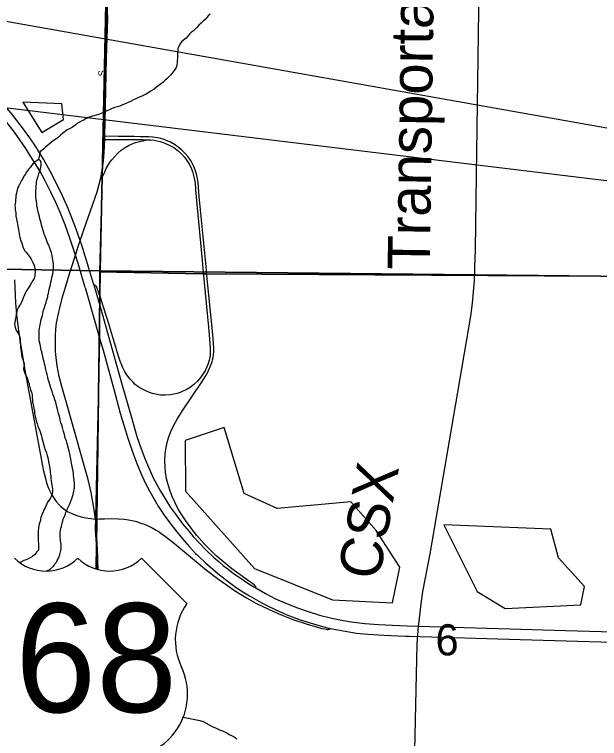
# Model space of a CAD drawing. Extents: x 0 to 68, y 0 to 52.9.
# Drawn here: x 25.991 to 26.751, y 17.291 to 18.23 of the extents above; entities that cross this region are included whole.
import ezdxf

# ---------------------------------------------------------------- set-up
doc = ezdxf.new("R2010")
doc.units = 0
for name, color, linetype in [('Default', 7, 'Continuous'), ('GM_X_County_Road', 7, 'Continuous'), ('GM_X_Minor_Lake', 7, 'Continuous'), ('GM_X_Minor_River', 7, 'Continuous'), ('GM_X_State_Route', 7, 'Continuous'), ('GM_X_Township', 7, 'Continuous'), ('SH_Data', 7, 'Continuous')]:
    doc.layers.add(name, color=color, linetype=linetype)

msp = doc.modelspace()

# ---------------------------------------------------------------- linework, layer by layer
at = {"layer": 'Default'}
msp.add_line((26.21498, 17.46581), (26.15608, 17.52471), dxfattribs=at)
for points in [[(25.14963, 18.87544), (26.12306, 18.85678), (26.10248, 17.89751), (25.13487, 17.91419)], [(26.12306, 18.85678), (27.08235, 18.84562), (27.06689, 17.88744), (27.03619, 17.88785), (26.10248, 17.89751)]]:
    msp.add_lwpolyline(points, close=True, dxfattribs=at)
for points in [[(26.10954, 18.11128), (26.1104, 18.15408), (26.11084, 18.17439), (26.11229, 18.22533), (26.1122, 18.23434), (26.11382, 18.30323), (26.11474, 18.34819), (26.11547, 18.38178)], [(26.51001, 17.2354), (26.51408, 17.41304), (26.51529, 17.43172), (26.51877, 17.46211), (26.52149, 17.48144), (26.53069, 17.53033), (26.58356, 17.83896), (26.58587, 17.85561), (26.58714, 17.87036), (26.58841, 17.88486), (26.58905, 17.90253), (26.58969, 17.92542), (26.59121, 18.02207), (26.59549, 18.32746)], [(26.10301, 18.01683), (26.1047, 18.01853), (26.10598, 18.0204), (26.10759, 18.02397), (26.11051, 18.03062), (26.11289, 18.035), (26.11569, 18.03916), (26.11748, 18.04168), (26.12136, 18.04624), (26.12559, 18.05049), (26.12987, 18.05418), (26.13505, 18.05767), (26.14015, 18.06074), (26.14407, 18.06269), (26.14832, 18.06423), (26.15516, 18.0658), (26.15827, 18.06653), (26.16287, 18.06781), (26.16814, 18.06764), (26.17258, 18.06729), (26.17647, 18.06662), (26.1803, 18.06561), (26.18439, 18.06433), (26.19025, 18.06186), (26.19365, 18.06016), (26.19808, 18.05761), (26.20387, 18.05336), (26.20838, 18.04911), (26.21209, 18.04508), (26.21516, 18.041), (26.21748, 18.03699), (26.22006, 18.03239), (26.22222, 18.02679), (26.22424, 18.0196), (26.22569, 18.01211), (26.22638, 18.00303), (26.23489, 17.91088), (26.2363, 17.89604), (26.23886, 17.86916), (26.2433, 17.82446), (26.24456, 17.80951), (26.24543, 17.79705), (26.24536, 17.79107), (26.24522, 17.78801), (26.24478, 17.78524), (26.24405, 17.78182), (26.24318, 17.77868), (26.24223, 17.77599), (26.24114, 17.77322), (26.23874, 17.76804), (26.23685, 17.76484), (26.23422, 17.76112), (26.23145, 17.75762), (26.22847, 17.75419), (26.22403, 17.75018), (26.21915, 17.74639), (26.21412, 17.74333), (26.2099, 17.74129), (26.20647, 17.73983), (26.20239, 17.73852), (26.19795, 17.73749), (26.19328, 17.73683), (26.18709, 17.73639), (26.1836, 17.73632), (26.1809, 17.73647), (26.17813, 17.73683), (26.17499, 17.73741), (26.17237, 17.73807), (26.16916, 17.73886), (26.16654, 17.73974), (26.16355, 17.7409), (26.15823, 17.74345), (26.15393, 17.74578), (26.15014, 17.74847), (26.1481, 17.75022), (26.1454, 17.75292), (26.14154, 17.75692), (26.13976, 17.75902), (26.13622, 17.76376), (26.13439, 17.76668), (26.13184, 17.77193), (26.12965, 17.77725), (26.12903, 17.77891)], [(26.10867, 18.06825), (26.13149, 18.0681), (26.14443, 18.06811), (26.1534, 18.06811), (26.15787, 18.06818), (26.16287, 18.06781)], [(26.30461, 17.48612), (26.30471, 17.48652), (26.30471, 17.48676), (26.30465, 17.48719), (26.30459, 17.48743), (26.30453, 17.48762), (26.30444, 17.48789), (26.30427, 17.4882), (26.30415, 17.48841), (26.30394, 17.48869), (26.30379, 17.48885), (26.30349, 17.48913), (26.30308, 17.4895), (26.30257, 17.48989), (26.30079, 17.49119), (26.29617, 17.4945), (26.2735, 17.51068), (26.25268, 17.5282), (26.23786, 17.54273), (26.2281, 17.55411), (26.22065, 17.56352), (26.21355, 17.5732), (26.20859, 17.58071), (26.20398, 17.58844), (26.19978, 17.59641), (26.19605, 17.60459), (26.19286, 17.613), (26.19023, 17.62161), (26.18883, 17.62743), (26.18732, 17.63631), (26.18671, 17.64228), (26.18645, 17.65127), (26.18698, 17.66025), (26.18774, 17.66619), (26.18958, 17.675), (26.19125, 17.68075), (26.19435, 17.68919), (26.19818, 17.69732), (26.20252, 17.70519), (26.20889, 17.71537), (26.23402, 17.75275), (26.24013, 17.76229), (26.24211, 17.76611), (26.24326, 17.76834), (26.24501, 17.77227), (26.24661, 17.7765), (26.2477, 17.77942), (26.24842, 17.78233), (26.24901, 17.78503), (26.24952, 17.78853), (26.24988, 17.7926), (26.24995, 17.79698), (26.24954, 17.80324), (26.24866, 17.81522), (26.24553, 17.84508), (26.24064, 17.89599), (26.24036, 17.89882), (26.23123, 17.99437), (26.23033, 18.00596), (26.22967, 18.0123), (26.22894, 18.01725), (26.22813, 18.02162), (26.22645, 18.02731), (26.22427, 18.03299), (26.22164, 18.03824), (26.21989, 18.04122), (26.21656, 18.04553), (26.21275, 18.05015), (26.2085, 18.05439), (26.20389, 18.05823), (26.19894, 18.06163), (26.19371, 18.06457), (26.18823, 18.067), (26.18542, 18.06804), (26.18107, 18.06943), (26.17673, 18.07029), (26.1708, 18.07113), (26.16553, 18.07147), (26.15466, 18.07181), (26.14681, 18.07191), (26.12581, 18.07221), (26.10876, 18.07256)], [(26.06448, 17.89917), (26.06536, 17.90193), (26.07048, 17.91812), (26.07396, 17.92907), (26.07664, 17.93727), (26.07905, 17.94425), (26.08125, 17.95103), (26.09867, 18.00041), (26.10301, 18.01683)], [(26.09387, 17.25905), (26.08992, 16.96639), (26.08919, 16.93826), (25.11945, 16.98714), (25.13487, 17.91419), (26.10248, 17.89751), (26.09726, 17.51056)], [(26.05798, 17.87797), (26.06232, 17.89234), (26.06419, 17.89825)], [(26.06419, 17.89825), (26.06448, 17.89917)], [(26.09726, 17.51056), (26.10248, 17.89751), (27.03619, 17.88785), (26.98782, 16.95756), (26.08992, 16.96639), (26.09387, 17.25905)], [(25.99112, 17.88598), (25.99273, 17.85599), (25.99386, 17.84101), (25.99588, 17.8231), (25.99848, 17.80528), (26.00557, 17.76382), (26.02867, 17.63977), (26.03136, 17.62805), (26.03303, 17.62225), (26.03505, 17.6166), (26.03746, 17.61108), (26.04026, 17.60579), (26.04352, 17.60076), (26.04531, 17.59836), (26.04933, 17.59389), (26.05148, 17.59181), (26.05614, 17.58803), (26.06117, 17.58477), (26.06651, 17.58202), (26.07211, 17.57983), (26.07788, 17.57817), (26.08398, 17.577), (26.0868, 17.57648), (26.09029, 17.57597), (26.09629, 17.57549)], [(26.12903, 17.77891), (26.12792, 17.78189), (26.12637, 17.78679), (26.11196, 17.83447), (26.10588, 17.85329), (26.10366, 17.86027), (26.10198, 17.86549), (26.1009, 17.86884), (26.09977, 17.87184), (26.09918, 17.87349), (26.0981, 17.8761), (26.09755, 17.87717), (26.09714, 17.8778), (26.09667, 17.87834), (26.09622, 17.87874), (26.09583, 17.87897), (26.09522, 17.87923), (26.09439, 17.87937)], [(26.09967, 17.50987), (26.09943, 17.52723), (26.09876, 17.54324), (26.09782, 17.5602), (26.09668, 17.57185), (26.09629, 17.57549), (26.09442, 17.5899), (26.09065, 17.61007), (26.08688, 17.62687), (26.08098, 17.64817), (26.05989, 17.72337), (26.05286, 17.74731), (26.04946, 17.76059), (26.0467, 17.77425), (26.04519, 17.78503), (26.04469, 17.79306), (26.04444, 17.80484), (26.04443, 17.81324), (26.0448, 17.82189), (26.04593, 17.83016), (26.0478, 17.84031), (26.05005, 17.84972), (26.0538, 17.86413), (26.05798, 17.87797)], [(26.09629, 17.57549), (26.10108, 17.57558), (26.10804, 17.57571), (26.11669, 17.57596), (26.12571, 17.57566), (26.13421, 17.5751), (26.13921, 17.57446), (26.14404, 17.57348), (26.14952, 17.57204), (26.15524, 17.57014), (26.15947, 17.56872), (26.16393, 17.56692), (26.17022, 17.56394), (26.17507, 17.56114), (26.17767, 17.55956), (26.18148, 17.55693), (26.18723, 17.55263), (26.19908, 17.54376), (26.21738, 17.52836), (26.24061, 17.50925), (26.25489, 17.49821), (26.26464, 17.49116), (26.27684, 17.48248), (26.29254, 17.473), (26.30465, 17.46625), (26.32105, 17.4584), (26.33752, 17.45106), (26.35256, 17.44513), (26.37102, 17.43897), (26.38451, 17.43499), (26.38912, 17.43389), (26.39587, 17.43237), (26.39653, 17.43228), (26.39735, 17.4322), (26.39779, 17.4322), (26.39827, 17.43222), (26.39872, 17.43227), (26.39921, 17.43237), (26.39964, 17.43249), (26.4, 17.43261), (26.40018, 17.43266), (26.40033, 17.43273), (26.40048, 17.4328), (26.40062, 17.4329), (26.40078, 17.43305), (26.40087, 17.43313), (26.40098, 17.43326), (26.40114, 17.43346)]]:
    msp.add_lwpolyline(points, dxfattribs=at)
for centre, radius, start, end in [((26.03238, 17.56678), 0.0589, 225.573, 314.427), ((26.11485, 17.56678), 0.0589, 225.573, 314.427), ((26.28253, 17.41851), 0.08246, 144.99907, 205.45288), ((26.01379, 17.348), 0.08246, 154.83192, 270.63826), ((26.13344, 17.348), 0.08246, 269.36174, 25.16808)]:
    msp.add_arc(centre, radius, start, end, dxfattribs=at)
at = {"layer": 'GM_X_County_Road'}
for points in [[(26.10876, 18.07256), (26.10954, 18.11128)], [(26.10301, 18.01683), (26.10537, 18.03023), (26.10687, 18.04064), (26.10775, 18.05081), (26.10825, 18.05944), (26.10867, 18.06825)], [(26.10867, 18.06825), (26.10876, 18.07256)]]:
    msp.add_lwpolyline(points, dxfattribs=at)
at = {"layer": 'GM_X_Minor_Lake'}
for points in [[(26.00234, 18.11664), (26.02692, 18.07747), (26.05499, 18.09406)], [(26.05499, 18.09406), (26.05262, 18.11428), (26.00234, 18.11664)], [(26.00234, 18.11664), (26.02692, 18.07747), (26.05499, 18.09406), (26.05262, 18.11428), (26.00234, 18.11664)], [(26.26331, 17.69429), (26.21284, 17.67719), (26.21329, 17.61147), (26.30265, 17.51141), (26.40432, 17.47034), (26.48213, 17.46659)], [(26.26331, 17.69429), (26.21284, 17.67719), (26.21329, 17.61147), (26.30265, 17.51141), (26.40432, 17.47034), (26.48213, 17.46659), (26.4914, 17.51276), (26.46065, 17.56044), (26.42797, 17.59786), (26.33241, 17.58893), (26.28964, 17.60847), (26.26331, 17.69429)], [(26.48213, 17.46659), (26.4914, 17.51276), (26.46065, 17.56044), (26.42797, 17.59786), (26.33241, 17.58893), (26.28964, 17.60847), (26.26331, 17.69429)], [(26.54849, 17.56797), (26.59207, 17.48124), (26.6282, 17.4592), (26.72629, 17.46406)], [(26.72629, 17.46406), (26.7313, 17.48787), (26.69751, 17.52494), (26.6876, 17.56249), (26.54849, 17.56797)], [(26.54849, 17.56797), (26.59207, 17.48124), (26.6282, 17.4592), (26.72629, 17.46406), (26.7313, 17.48787), (26.69751, 17.52494), (26.6876, 17.56249), (26.54849, 17.56797)]]:
    msp.add_lwpolyline(points, dxfattribs=at)
at = {"layer": 'GM_X_Minor_River'}
for points in [[(26.24544, 18.23087), (26.24285, 18.22869), (26.24099, 18.22651), (26.23877, 18.22396), (26.23617, 18.22178), (26.23358, 18.21924), (26.23062, 18.2167), (26.22764, 18.21306), (26.22357, 18.20943), (26.22098, 18.20762), (26.21838, 18.20508), (26.21616, 18.20253), (26.21429, 18.19962), (26.21059, 18.19709), (26.208, 18.19491), (26.20614, 18.19199), (26.20502, 18.1898), (26.20351, 18.18651), (26.2035, 18.18468), (26.2031, 18.18174), (26.20307, 18.17844), (26.20303, 18.17477), (26.20219, 18.16413), (26.20107, 18.16157), (26.19846, 18.15756), (26.19585, 18.15428), (26.19363, 18.15173), (26.1914, 18.14919), (26.18917, 18.14701), (26.18695, 18.1452), (26.18436, 18.14265), (26.18214, 18.14084), (26.17918, 18.13867), (26.17585, 18.13613), (26.17252, 18.1336), (26.16883, 18.13143), (26.1655, 18.12926), (26.16217, 18.12709), (26.15922, 18.12566), (26.1559, 18.12386), (26.15332, 18.12315), (26.15147, 18.12207), (26.14889, 18.12099), (26.14594, 18.11955)], [(26.14594, 18.11955), (26.14262, 18.11812), (26.13893, 18.11632), (26.13488, 18.11453), (26.13156, 18.11309), (26.12824, 18.11166), (26.12456, 18.1106), (26.12161, 18.10953), (26.11829, 18.10846), (26.11534, 18.10702), (26.11128, 18.10523), (26.10612, 18.10271), (26.10022, 18.10057), (26.09544, 18.09915), (26.09139, 18.09809), (26.08881, 18.09738), (26.08697, 18.09667), (26.08512, 18.09559), (26.08328, 18.09487), (26.08143, 18.09342), (26.07884, 18.09235), (26.07552, 18.09055), (26.07331, 18.08947), (26.07072, 18.08729), (26.06665, 18.0844), (26.06259, 18.08223), (26.05964, 18.0808), (26.0552, 18.07717), (26.0515, 18.07427), (26.04853, 18.07137), (26.04483, 18.06847), (26.0415, 18.0663), (26.03891, 18.06449), (26.03632, 18.06232), (26.0341, 18.0605), (26.03151, 18.05833), (26.02929, 18.05615), (26.02669, 18.05397), (26.02484, 18.05252), (26.02254, 18.04226)], [(26.02224, 17.97398), (26.02153, 17.97656), (26.02119, 17.97913), (26.02048, 17.98171), (26.02014, 17.98465), (26.0198, 17.98759), (26.01946, 17.99053), (26.01912, 17.99311), (26.01914, 17.99531), (26.01916, 17.99751), (26.01918, 17.99971), (26.01921, 18.00192), (26.0196, 18.00448), (26.01962, 18.00668), (26.01964, 18.00852), (26.02002, 18.01035), (26.02004, 18.01219), (26.02044, 18.01585), (26.0212, 18.01768), (26.02158, 18.01951), (26.02233, 18.02134), (26.02309, 18.0239), (26.02385, 18.0261), (26.0246, 18.02792), (26.02499, 18.03012), (26.02538, 18.03232), (26.02577, 18.03452), (26.0258, 18.03783), (26.02509, 18.0404), (26.02254, 18.04226), (26.02069, 18.04081), (26.01811, 18.03937), (26.01588, 18.03756), (26.01328, 18.03428), (26.01216, 18.03246), (26.00993, 18.02991), (26.00807, 18.02736), (26.00621, 18.02481), (26.00546, 18.02298), (26.0036, 18.02043), (26.0021, 18.01751), (26.00061, 18.01496), (25.99911, 18.0124), (25.99836, 18.01057), (25.99687, 18.00802), (25.99574, 18.00583), (25.99461, 18.0029), (25.99384, 17.99851), (25.99307, 17.99558), (25.99304, 17.99264), (25.99265, 17.99007), (25.99262, 17.98677), (25.99223, 17.98494), (25.99184, 17.98164), (25.99218, 17.9798), (25.99215, 17.97686), (25.99286, 17.97355), (25.99318, 17.96877), (25.99387, 17.96473), (25.99457, 17.96105), (25.99528, 17.95811), (25.99562, 17.95553), (25.99596, 17.95333), (25.99668, 17.95148), (25.99702, 17.94891), (25.99736, 17.94597), (25.99769, 17.94266), (25.99804, 17.94082), (25.99947, 17.93677), (26.00091, 17.93345), (26.00234, 17.92903), (26.0034, 17.92571), (26.00449, 17.92387), (26.00631, 17.92201), (26.00921, 17.91831), (26.01246, 17.9135), (26.01498, 17.90834), (26.01714, 17.90354), (26.01783, 17.8995), (26.01817, 17.89655), (26.01776, 17.89215), (26.01737, 17.88922), (26.01624, 17.88666), (26.01475, 17.88484), (26.01326, 17.88192), (26.01176, 17.879), (26.01027, 17.87681), (26.00841, 17.87426), (26.00729, 17.87244), (26.00579, 17.86952), (26.00429, 17.86659), (26.00354, 17.8644), (26.00278, 17.86257), (26.00166, 17.86001), (26.00053, 17.85709), (25.99903, 17.85453), (25.99791, 17.85271), (25.99642, 17.85052), (25.99567, 17.84869), (25.99492, 17.84686), (25.99416, 17.8443)], [(26.05506, 17.6891), (26.05364, 17.69426), (26.05257, 17.69721), (26.0515, 17.70052), (26.0508, 17.70383), (26.05009, 17.70678), (26.04939, 17.70972), (26.04832, 17.71267), (26.04761, 17.71598), (26.04655, 17.71967), (26.04585, 17.72298), (26.04478, 17.72703), (26.04372, 17.73034), (26.04229, 17.7344), (26.04122, 17.73771), (26.04015, 17.74103), (26.03908, 17.74434), (26.03801, 17.74729), (26.0373, 17.75024), (26.03623, 17.75318), (26.03516, 17.7565), (26.03446, 17.75981), (26.03375, 17.76312), (26.03305, 17.76607), (26.03198, 17.76975), (26.03164, 17.77195), (26.03093, 17.77417), (26.03022, 17.77674), (26.02988, 17.77932), (26.02917, 17.78226), (26.02846, 17.78447), (26.02811, 17.78631), (26.02776, 17.78815), (26.02705, 17.79036), (26.0267, 17.79257), (26.02599, 17.79478), (26.02565, 17.79735), (26.02494, 17.79993), (26.02459, 17.80213), (26.02389, 17.80508), (26.02355, 17.80802), (26.02321, 17.81133), (26.02324, 17.81426), (26.02327, 17.8172), (26.02329, 17.8194), (26.02331, 17.82124), (26.02486, 17.82967), (26.02562, 17.83223), (26.02601, 17.83443), (26.02677, 17.83699), (26.02753, 17.83955), (26.02792, 17.84212), (26.02868, 17.84468), (26.02907, 17.84651), (26.02982, 17.84871), (26.03058, 17.8509), (26.03133, 17.8531), (26.03247, 17.85676), (26.03286, 17.85895), (26.03362, 17.86152), (26.03437, 17.86371), (26.03477, 17.86628), (26.03553, 17.86884), (26.03592, 17.87141), (26.03631, 17.87397), (26.03707, 17.8769), (26.03783, 17.87946), (26.03822, 17.88166), (26.03898, 17.88422), (26.03937, 17.88642), (26.03975, 17.88825), (26.04015, 17.89045), (26.04091, 17.89338), (26.04131, 17.89632), (26.0417, 17.89888), (26.04208, 17.90108), (26.04211, 17.90365), (26.04214, 17.90622), (26.04143, 17.90953), (26.04109, 17.91174), (26.04075, 17.91468), (26.04004, 17.91762), (26.03934, 17.92094), (26.03863, 17.92351), (26.03756, 17.92609), (26.03684, 17.92794), (26.03613, 17.93015), (26.03541, 17.93199), (26.03433, 17.9342), (26.0329, 17.93789), (26.03219, 17.9401), (26.03111, 17.94268), (26.03003, 17.94526), (26.02932, 17.94747), (26.02648, 17.95705), (26.02577, 17.95999), (26.02506, 17.96257), (26.02435, 17.96515), (26.02365, 17.96809), (26.02295, 17.9714), (26.02224, 17.97398)], [(25.99416, 17.8443), (25.9934, 17.84137), (25.99299, 17.83771), (25.99222, 17.83368), (25.99143, 17.82818), (25.99178, 17.82634), (25.99248, 17.82303), (25.99283, 17.82119), (25.99464, 17.8186), (25.99645, 17.81601), (25.9979, 17.81342), (25.99859, 17.80975), (25.99857, 17.80718), (25.99818, 17.80534), (25.99889, 17.8024), (25.99924, 17.80056), (25.99921, 17.79799), (25.99956, 17.79542), (25.9999, 17.79285), (26.00059, 17.78917), (26.00093, 17.78549), (26.00164, 17.78365), (26.00272, 17.78143), (26.00343, 17.77886), (26.00378, 17.77665), (26.00338, 17.77408), (26.00298, 17.77042), (26.00369, 17.76747), (26.00476, 17.76452), (26.00764, 17.75862), (26.00907, 17.7542), (26.01014, 17.75125), (26.01049, 17.74941), (26.01084, 17.74757), (26.01155, 17.74573), (26.01226, 17.74315), (26.01333, 17.7402), (26.01404, 17.73689), (26.01437, 17.73285), (26.0147, 17.72991), (26.01468, 17.72771), (26.01609, 17.72182), (26.01643, 17.71888), (26.01714, 17.7163), (26.01747, 17.71263), (26.01817, 17.70858), (26.01887, 17.70563), (26.01958, 17.70306), (26.02064, 17.69937), (26.02171, 17.69606), (26.02423, 17.69016), (26.02601, 17.68463), (26.02742, 17.67911), (26.02848, 17.67433), (26.0299, 17.66954), (26.03133, 17.66512), (26.03276, 17.66144), (26.03382, 17.65775), (26.03489, 17.6537), (26.03558, 17.64966), (26.03628, 17.64598), (26.03697, 17.64157), (26.03766, 17.63678), (26.03799, 17.63348), (26.03833, 17.6309), (26.03867, 17.62833), (26.03901, 17.62502), (26.03934, 17.62171), (26.04004, 17.61767), (26.04073, 17.61362), (26.04071, 17.61069), (26.04031, 17.60812), (26.03919, 17.60556), (26.03806, 17.603), (26.03582, 17.59972), (26.03433, 17.59717), (26.03321, 17.59498), (26.03208, 17.59205), (26.03058, 17.58913), (26.02909, 17.58658), (26.02833, 17.58438), (26.02683, 17.58146), (26.02645, 17.57963), (26.02569, 17.57743), (26.02494, 17.5756), (26.02492, 17.5734), (26.02416, 17.57157), (26.0234, 17.56864), (26.02301, 17.56608), (26.02262, 17.56388), (26.02221, 17.55985), (26.0222, 17.55801), (26.02218, 17.55617), (26.02215, 17.55324), (26.02212, 17.54993), (26.02208, 17.54663), (26.02243, 17.54406), (26.0224, 17.54075), (26.02236, 17.53782), (26.02234, 17.53488), (26.02048, 17.5327)], [(26.03253, 17.50788), (26.0342, 17.50869), (26.03715, 17.51013), (26.04159, 17.51375), (26.04345, 17.51594), (26.0442, 17.51776), (26.04569, 17.51959), (26.04681, 17.52177), (26.04793, 17.52397), (26.04943, 17.52689), (26.05019, 17.52945), (26.05134, 17.53458), (26.05173, 17.53678), (26.05175, 17.53898), (26.05177, 17.54081), (26.05179, 17.54302), (26.05144, 17.54486), (26.0511, 17.5467), (26.05111, 17.54853), (26.05041, 17.55184), (26.05043, 17.55368), (26.05045, 17.55625), (26.05047, 17.55808), (26.05124, 17.56138), (26.05162, 17.56321), (26.05238, 17.56577), (26.05277, 17.56834), (26.05316, 17.57017), (26.05392, 17.57273), (26.05468, 17.5753), (26.05618, 17.57895), (26.05731, 17.58188), (26.05807, 17.58444), (26.05883, 17.58627), (26.05995, 17.58883), (26.06107, 17.59102), (26.06258, 17.59431), (26.06407, 17.59723), (26.06483, 17.59979), (26.06595, 17.60161), (26.06671, 17.60454), (26.06747, 17.60711), (26.06825, 17.6115), (26.06902, 17.61516), (26.06909, 17.62177), (26.06877, 17.62692), (26.06808, 17.6317), (26.06775, 17.63464), (26.06741, 17.63758), (26.06671, 17.64162), (26.06565, 17.64567), (26.06497, 17.65082), (26.06391, 17.65524), (26.06322, 17.66002), (26.06215, 17.6637), (26.05968, 17.67364), (26.05861, 17.67695), (26.05718, 17.68064), (26.05612, 17.68506), (26.05506, 17.6891)], [(26.02048, 17.5327), (26.01751, 17.52942), (26.01455, 17.52688), (26.01159, 17.52508), (26.00827, 17.52328), (26.00532, 17.52221), (26.00348, 17.52149), (26.00053, 17.52005), (25.99868, 17.5186), (25.99858, 17.51854)], [(26.21028, 17.31807), (26.23204, 17.31389), (26.23607, 17.31275), (26.24812, 17.30601), (26.25324, 17.30412), (26.25763, 17.30188), (26.26128, 17.30037), (26.26457, 17.29887), (26.26713, 17.29774), (26.27005, 17.29587), (26.27298, 17.29437), (26.27626, 17.2925), (26.27991, 17.29026)]]:
    msp.add_lwpolyline(points, dxfattribs=at)
at = {"layer": 'GM_X_State_Route'}
for points in [[(26.09439, 17.87937), (26.10193, 17.85283), (26.10454, 17.84362), (26.12924, 17.75527), (26.14473, 17.70107), (26.1503, 17.68268), (26.1557, 17.66676), (26.16064, 17.65385), (26.16525, 17.64274), (26.17144, 17.62905), (26.17638, 17.61942), (26.18073, 17.61153), (26.18756, 17.6002), (26.19379, 17.59062), (26.20143, 17.57982), (26.20948, 17.56933), (26.21788, 17.55912), (26.22312, 17.55295), (26.23969, 17.53559), (26.25026, 17.52572), (26.25689, 17.51997), (26.26231, 17.51528), (26.26869, 17.51024), (26.27541, 17.50493), (26.28563, 17.49803), (26.29562, 17.49126), (26.30288, 17.48697), (26.30461, 17.48612), (26.31722, 17.47883), (26.33025, 17.47202), (26.34454, 17.46576), (26.35853, 17.46008), (26.37252, 17.4552), (26.38703, 17.45076), (26.40138, 17.44727), (26.41348, 17.44458), (26.42827, 17.44204), (26.4462, 17.43979), (26.46398, 17.43856), (26.49087, 17.43726), (26.50086, 17.43699), (26.63435, 17.43287), (26.70664, 17.43079), (26.83074, 17.42743)], [(26.08295, 17.87609), (26.09557, 17.832), (26.10174, 17.81045), (26.10621, 17.79483), (26.12029, 17.74419), (26.12861, 17.71293), (26.1331, 17.6974), (26.13884, 17.67912), (26.14482, 17.66157), (26.15012, 17.64758), (26.1554, 17.63488), (26.16114, 17.62239), (26.16686, 17.61121), (26.17241, 17.60131), (26.17799, 17.59212), (26.18556, 17.58064), (26.19289, 17.57045), (26.20015, 17.56095), (26.20922, 17.54982), (26.21827, 17.53947), (26.22645, 17.53076), (26.22916, 17.52805), (26.23911, 17.51871), (26.25547, 17.50461), (26.26526, 17.49677), (26.27714, 17.48784), (26.28563, 17.48225), (26.29641, 17.47564), (26.30837, 17.46896), (26.31968, 17.46293), (26.32978, 17.45787), (26.33924, 17.45351), (26.34469, 17.4512), (26.36208, 17.4447), (26.37529, 17.44051), (26.39123, 17.43592), (26.40114, 17.43346), (26.41094, 17.43154), (26.42038, 17.42971), (26.43516, 17.42749), (26.45002, 17.42592), (26.47091, 17.42454), (26.49893, 17.42351)], [(26.49893, 17.42351), (26.50383, 17.42333), (26.64758, 17.41905), (26.78233, 17.41505), (26.88716, 17.41189), (27.08782, 17.4063), (27.25854, 17.40127), (27.31244, 17.39951), (27.38134, 17.39777), (27.64788, 17.38998), (27.79165, 17.38571), (27.88748, 17.38295), (27.99637, 17.37956)]]:
    msp.add_lwpolyline(points, dxfattribs=at)
at = {"layer": 'GM_X_Township'}
for points in [[(28.02518, 17.86463), (27.3046, 17.88203), (26.82506, 17.89042), (26.23956, 17.89395), (26.23536, 17.89379), (26.10215, 17.89624), (26.10576, 18.02362), (26.10735, 18.06832), (26.10741, 18.07377), (26.11539, 18.38236), (26.12098, 18.58694), (26.12542, 18.78109), (26.12504, 18.80695), (26.12619, 18.85308), (26.12639, 18.90036), (26.12793, 18.96096)], [(26.09976, 17.50984), (26.09981, 17.51195), (26.09657, 17.56156), (26.09686, 17.57732), (26.10194, 17.80879), (26.10198, 17.82854), (26.10215, 17.89624), (26.23536, 17.89379), (26.23956, 17.89395), (26.82506, 17.89042), (27.3046, 17.88203), (28.02518, 17.86463)]]:
    msp.add_lwpolyline(points, dxfattribs=at)
at = {"layer": 'SH_Data'}
msp.add_lwpolyline([(24.3814, 18.50597), (27.98592, 17.86584), (24.3814, 18.30364)], close=True, dxfattribs=at)
for points in [[(25.99304, 18.09447), (25.98938, 18.09913), (25.97397, 18.1175), (25.95807, 18.13543), (25.94161, 18.15286), (25.8535, 18.24291), (25.82692, 18.27015)], [(26.08295, 17.87609), (26.0758, 17.90105), (26.07562, 17.90165), (26.07048, 17.91812), (26.06272, 17.94158), (26.05705, 17.9574), (26.0511, 17.97249), (26.04506, 17.98623), (26.03849, 17.99973), (26.03014, 18.01637), (26.0242, 18.02736), (26.01608, 18.04047), (26.01087, 18.04871), (26.00621, 18.05635), (25.99133, 18.07759), (25.97451, 18.09931), (25.95852, 18.11796), (25.93422, 18.14375), (25.91588, 18.16223), (25.90202, 18.17569), (25.87571, 18.20289), (25.86368, 18.21523), (25.84383, 18.23546)], [(26.02103, 18.05528), (26.01934, 18.05802), (26.01102, 18.07046), (26.00047, 18.08499), (25.99304, 18.09447)], [(26.07858, 17.93094), (26.07664, 17.93727), (26.07144, 17.95175), (26.06886, 17.95886), (26.06099, 17.97839), (26.05372, 17.99488), (26.04594, 18.01113), (26.03763, 18.02709), (26.02877, 18.04272), (26.02103, 18.05528)], [(26.09439, 17.87937), (26.08765, 17.90134), (26.07995, 17.92648), (26.07858, 17.93094)]]:
    msp.add_lwpolyline(points, dxfattribs=at)

# ---------------------------------------------------------------- texts
at = {"layer": 'Default'}
for s, height, rotation, p in [('Transportation,', 0.05463, 89.17029, (26.53023, 17.89875)), ('S', 0.00914, 90, (26.10922, 18.15008)), ('CSX', 0.05463, 80.02237, (26.46469, 17.49458)), ('6', 0.04038, 0.00001, (26.53781, 17.39847))]:
    msp.add_text(s, height=height, rotation=rotation, dxfattribs=at).set_placement(p)
msp.add_text('68', height=0.141368, dxfattribs=at).set_placement((25.99216, 17.32465))

doc.saveas('drawing.dxf')
